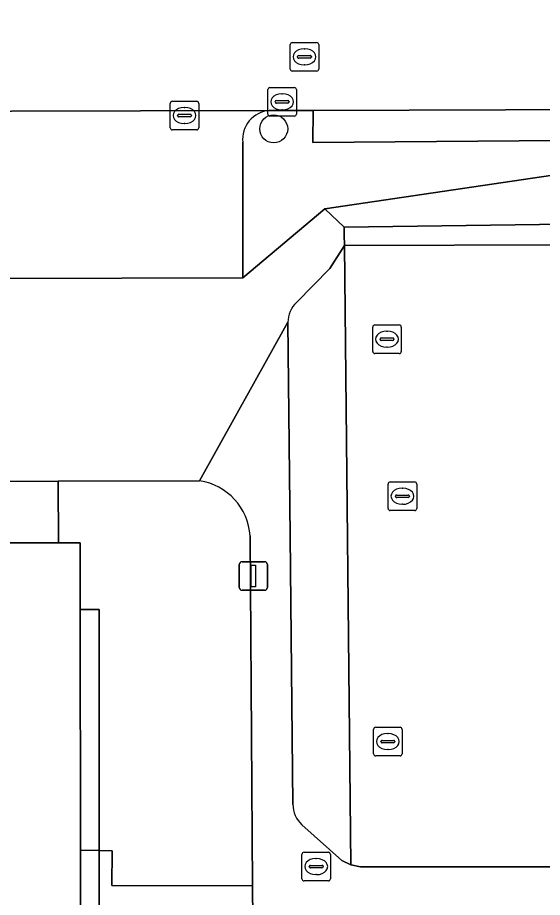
# Model space of a CAD drawing. Extents: x 160732 to 162107, y 387428 to 388479.
# Drawn here: x 161057.12 to 161075.5, y 387922.09 to 387952.86 of the extents above; entities that cross this region are included whole.
import ezdxf

# ---------------------------------------------------------------- set-up
doc = ezdxf.new("R2010")
doc.units = 0
for name, color, linetype in [('IMGEO_Boom', 7, 'Continuous'), ('IMGEO_Brandkraan', 7, 'Continuous'), ('IMGEO_Groenvoorziening', 7, 'Continuous'), ('IMGEO_Kolk', 7, 'Continuous'), ('IMGEO_Lichtmast', 7, 'Continuous'), ('IMGEO_Pand', 7, 'Continuous'), ('IMGEO_Parkeervlak_open', 7, 'Continuous'), ('IMGEO_Rijbaan_lokaal_open', 7, 'Continuous'), ('IMGEO_Rioolput', 7, 'Continuous'), ('IMGEO_Voetpad_open', 7, 'Continuous')]:
    doc.layers.add(name, color=color, linetype=linetype)

msp = doc.modelspace()

# ---------------------------------------------------------------- linework, layer by layer
at = {"layer": 'IMGEO_Boom'}
msp.add_circle((161066.088, 387948.972), 0.489, dxfattribs=at)
at = {"layer": 'IMGEO_Brandkraan'}
for p, q in [((161070.094, 387935.693), (161070.094, 387936.545)), ((161070.169, 387936.619), (161071.021, 387936.619)), ((161071.095, 387936.545), (161071.095, 387935.693)), ((161070.582, 387936.399), (161070.607, 387936.399)), ((161070.353, 387936.113), (161070.353, 387936.125)), ((161070.791, 387936.076), (161070.393, 387936.076)), ((161070.396, 387936.162), (161070.794, 387936.162)), ((161070.837, 387936.125), (161070.837, 387936.113)), ((161071.021, 387935.619), (161070.169, 387935.619)), ((161070.605, 387935.839), (161070.58, 387935.839))]:
    msp.add_line(p, q, dxfattribs=at)
for points in [[(161070.094, 387935.693), (161070.094, 387936.545)], [(161070.169, 387936.619), (161071.021, 387936.619)], [(161071.095, 387936.545), (161071.095, 387935.693)], [(161071.021, 387935.619), (161070.169, 387935.619)]]:
    msp.add_lwpolyline(points, dxfattribs=at)
for centre, radius, start, end in [((161070.171, 387936.543), 0.0765, 91.552, 178.448), ((161070.171, 387936.543), 0.0765, 91.552, 178.448), ((161071.019, 387936.543), 0.0765, 1.552, 88.448), ((161071.019, 387936.543), 0.0765, 1.552, 88.448), ((161070.393, 387936.122), 0.0403, 85.8775, 175.7526), ((161070.39, 387936.112), 0.0366, 178.938, 274.7102), ((161070.794, 387936.119), 0.043, 264.8664, 352.4533), ((161070.798, 387936.124), 0.0386, 1.7309, 96.639), ((161070.171, 387935.695), 0.0765, 181.552, 268.448), ((161070.171, 387935.695), 0.0765, 181.552, 268.448), ((161071.019, 387935.695), 0.0765, 271.552, 358.448), ((161071.019, 387935.695), 0.0765, 271.552, 358.448)]:
    msp.add_arc(centre, radius, start, end, dxfattribs=at)
for centre, major_axis, ratio, start_param, end_param in [((161070.581, 387936.119), (-0.387, 0.002), 0.722429, 4.712389, 7.853982), ((161070.606, 387936.119), (-0.39, 0.002), 0.717154, 1.570796, 4.712389)]:
    msp.add_ellipse(centre, major_axis=major_axis, ratio=ratio, start_param=start_param, end_param=end_param, dxfattribs=at)
at = {"layer": 'IMGEO_Groenvoorziening'}
msp.add_lwpolyline([(161063.494, 387936.665), (161058.542, 387936.652), (161058.548, 387934.488), (161059.313, 387934.489), (161059.315, 387932.154), (161059.97, 387932.155), (161059.977, 387923.722), (161060.431, 387923.714), (161060.421, 387922.505), (161065.347, 387922.488), (161065.263, 387934.732)], dxfattribs=at)
msp.add_lwpolyline([(161059.315, 387932.154), (161059.323, 387923.734), (161059.977, 387923.722), (161059.97, 387932.155)], close=True, dxfattribs=at)
msp.add_arc((161063.167, 387934.59), 2.1, 3.8744, 81.0525, dxfattribs=at)
at = {"layer": 'IMGEO_Kolk'}
for p, q in [((161062.464, 387949.012), (161062.464, 387949.864)), ((161062.539, 387949.938), (161063.391, 387949.938)), ((161063.465, 387949.864), (161063.465, 387949.012)), ((161062.723, 387949.432), (161062.723, 387949.444)), ((161062.766, 387949.481), (161063.164, 387949.481)), ((161062.952, 387949.718), (161062.977, 387949.718)), ((161063.207, 387949.444), (161063.207, 387949.432)), ((161063.161, 387949.395), (161062.763, 387949.395)), ((161062.975, 387949.158), (161062.95, 387949.158)), ((161063.391, 387948.938), (161062.539, 387948.938)), ((161069.629, 387942.113), (161070.481, 387942.113)), ((161069.554, 387941.187), (161069.554, 387942.039)), ((161070.042, 387941.893), (161070.067, 387941.893)), ((161070.555, 387942.039), (161070.555, 387941.187)), ((161069.813, 387941.607), (161069.813, 387941.619)), ((161070.251, 387941.57), (161069.853, 387941.57)), ((161069.856, 387941.656), (161070.254, 387941.656)), ((161070.297, 387941.619), (161070.297, 387941.607)), ((161070.065, 387941.333), (161070.04, 387941.333)), ((161070.481, 387941.113), (161069.629, 387941.113)), ((161069.584, 387927.112), (161069.584, 387927.964)), ((161069.659, 387928.038), (161070.511, 387928.038)), ((161070.585, 387927.964), (161070.585, 387927.112)), ((161069.886, 387927.581), (161070.284, 387927.581)), ((161070.072, 387927.818), (161070.097, 387927.818)), ((161069.843, 387927.532), (161069.843, 387927.544)), ((161070.281, 387927.495), (161069.883, 387927.495)), ((161070.327, 387927.544), (161070.327, 387927.532)), ((161070.511, 387927.038), (161069.659, 387927.038)), ((161070.095, 387927.258), (161070.07, 387927.258))]:
    msp.add_line(p, q, dxfattribs=at)
for points in [[(161062.464, 387949.012), (161062.464, 387949.864)], [(161062.539, 387949.938), (161063.391, 387949.938)], [(161063.465, 387949.864), (161063.465, 387949.012)], [(161063.391, 387948.938), (161062.539, 387948.938)], [(161069.629, 387942.113), (161070.481, 387942.113)], [(161069.554, 387941.187), (161069.554, 387942.039)], [(161070.555, 387942.039), (161070.555, 387941.187)], [(161070.481, 387941.113), (161069.629, 387941.113)], [(161069.584, 387927.112), (161069.584, 387927.964)], [(161069.659, 387928.038), (161070.511, 387928.038)], [(161070.585, 387927.964), (161070.585, 387927.112)], [(161070.511, 387927.038), (161069.659, 387927.038)]]:
    msp.add_lwpolyline(points, dxfattribs=at)
for centre, radius, start, end in [((161062.541, 387949.862), 0.0765, 91.552, 178.448), ((161062.541, 387949.862), 0.0765, 91.552, 178.448), ((161063.389, 387949.862), 0.0765, 1.552, 88.448), ((161063.389, 387949.862), 0.0765, 1.552, 88.448), ((161062.763, 387949.441), 0.0403, 85.8775, 175.7526), ((161062.76, 387949.431), 0.0366, 178.938, 274.7102), ((161063.164, 387949.438), 0.043, 264.8664, 352.4533), ((161063.168, 387949.443), 0.0386, 1.7309, 96.639), ((161062.541, 387949.014), 0.0765, 181.552, 268.448), ((161062.541, 387949.014), 0.0765, 181.552, 268.448), ((161063.389, 387949.014), 0.0765, 271.552, 358.448), ((161063.389, 387949.014), 0.0765, 271.552, 358.448), ((161069.631, 387942.037), 0.0765, 91.552, 178.448), ((161069.631, 387942.037), 0.0765, 91.552, 178.448), ((161070.479, 387942.037), 0.0765, 1.552, 88.448), ((161070.479, 387942.037), 0.0765, 1.552, 88.448), ((161069.853, 387941.616), 0.0403, 85.8775, 175.7526), ((161069.85, 387941.606), 0.0366, 178.938, 274.7102), ((161070.254, 387941.613), 0.043, 264.8664, 352.4533), ((161070.258, 387941.618), 0.0386, 1.7309, 96.639), ((161069.631, 387941.189), 0.0765, 181.552, 268.448), ((161069.631, 387941.189), 0.0765, 181.552, 268.448), ((161070.479, 387941.189), 0.0765, 271.552, 358.448), ((161070.479, 387941.189), 0.0765, 271.552, 358.448), ((161069.661, 387927.962), 0.0765, 91.552, 178.448), ((161069.661, 387927.962), 0.0765, 91.552, 178.448), ((161070.509, 387927.962), 0.0765, 1.552, 88.448), ((161070.509, 387927.962), 0.0765, 1.552, 88.448), ((161069.883, 387927.541), 0.0403, 85.8775, 175.7526), ((161070.288, 387927.543), 0.0386, 1.7309, 96.639), ((161069.88, 387927.531), 0.0366, 178.938, 274.7102), ((161070.284, 387927.538), 0.043, 264.8664, 352.4533), ((161069.661, 387927.114), 0.0765, 181.552, 268.448), ((161069.661, 387927.114), 0.0765, 181.552, 268.448), ((161070.509, 387927.114), 0.0765, 271.552, 358.448), ((161070.509, 387927.114), 0.0765, 271.552, 358.448)]:
    msp.add_arc(centre, radius, start, end, dxfattribs=at)
for centre, major_axis, ratio, start_param, end_param in [((161062.951, 387949.438), (-0.387, 0.002), 0.722429, 4.712389, 7.853982), ((161062.976, 387949.438), (-0.39, 0.002), 0.717154, 1.570796, 4.712389), ((161070.041, 387941.613), (-0.387, 0.002), 0.722429, 4.712389, 7.853982), ((161070.066, 387941.613), (-0.39, 0.002), 0.717154, 1.570796, 4.712389), ((161070.071, 387927.538), (-0.387, 0.002), 0.722429, 4.712389, 7.853982), ((161070.096, 387927.538), (-0.39, 0.002), 0.717154, 1.570796, 4.712389)]:
    msp.add_ellipse(centre, major_axis=major_axis, ratio=ratio, start_param=start_param, end_param=end_param, dxfattribs=at)
at = {"layer": 'IMGEO_Lichtmast'}
for p, q in [((161064.979, 387933.831), (161065.769, 387933.831)), ((161065.769, 387933.831), (161064.979, 387933.831)), ((161064.879, 387932.931), (161064.879, 387933.731)), ((161064.879, 387933.731), (161064.879, 387932.931)), ((161065.869, 387933.731), (161065.869, 387932.931)), ((161065.869, 387932.931), (161065.869, 387933.731)), ((161065.769, 387932.831), (161064.979, 387932.831)), ((161064.979, 387932.831), (161065.769, 387932.831))]:
    msp.add_line(p, q, dxfattribs=at)
msp.add_lwpolyline([(161065.299, 387933.706), (161065.449, 387933.706), (161065.449, 387932.956), (161065.299, 387932.956), (161065.299, 387933.706)], dxfattribs=at)
for centre, start, end in [((161064.979, 387933.731), 90, 180), ((161064.979, 387933.731), 90, 180), ((161065.769, 387933.731), 0, 90), ((161065.769, 387933.731), 360, 90), ((161064.979, 387932.931), 180, 270), ((161064.979, 387932.931), 180, 270), ((161065.769, 387932.931), 270, 0), ((161065.769, 387932.931), 270, 0)]:
    msp.add_arc(centre, 0.1, start, end, dxfattribs=at)
at = {"layer": 'IMGEO_Pand'}
msp.add_lwpolyline([(161059.323, 387923.734), (161059.315, 387932.154), (161059.313, 387934.489), (161058.548, 387934.488), (161054.475, 387934.485), (161053.227, 387934.484), (161053.23, 387931.409), (161042.372, 387931.399), (161038.295, 387931.395), (161038.312, 387912.581), (161042.505, 387912.585), (161053.302, 387912.594), (161053.304, 387909.581), (161059.335, 387909.587), (161059.333, 387911.822), (161059.326, 387920.125)], close=True, dxfattribs=at)
at = {"layer": 'IMGEO_Parkeervlak_open'}
for points in [[(161065.931, 387949.61), (161034.358, 387949.531)], [(161035.309, 387948.462), (161035.35, 387943.68), (161065.007, 387943.759), (161065.007, 387948.502)], [(161067.077, 387924.63), (161068.476, 387923.383), (161068.793, 387923.226), (161068.564, 387944.888), (161068.051, 387944.087), (161066.886, 387942.903)], [(161066.583, 387942.206), (161066.662, 387934.732), (161066.761, 387925.342)]]:
    msp.add_lwpolyline(points, dxfattribs=at)
for centre, radius, start, end in [((161065.997, 387948.615), 0.997, 93.8211, 186.5271), ((161067.561, 387942.195), 0.978, 133.6488, 179.3601), ((161067.682, 387925.325), 0.921, 178.9161, 228.9491)]:
    msp.add_arc(centre, radius, start, end, dxfattribs=at)
at = {"layer": 'IMGEO_Rijbaan_lokaal_open'}
msp.add_lwpolyline([(161034.358, 387949.531), (161065.931, 387949.61), (161067.466, 387949.615), (161077.57, 387949.644), (161148.632, 387949.743), (161149.664, 387949.751), (161149.674, 387954.744)], dxfattribs=at)
msp.add_lwpolyline([(161076.057, 387925.882), (161076.046, 387928.916), (161076.035, 387931.95), (161076.023, 387934.984), (161076.012, 387938.018), (161076.001, 387941.052), (161076.155, 387941.053), (161076.255, 387944.912), (161068.564, 387944.888), (161068.793, 387923.226), (161069.126, 387923.153), (161076.067, 387923.161)], close=True, dxfattribs=at)
at = {"layer": 'IMGEO_Rioolput'}
for p, q in [((161066.664, 387951.066), (161066.664, 387951.918)), ((161066.739, 387951.992), (161067.591, 387951.992)), ((161067.665, 387951.918), (161067.665, 387951.066)), ((161067.152, 387951.772), (161067.177, 387951.772)), ((161066.923, 387951.486), (161066.923, 387951.498)), ((161067.361, 387951.449), (161066.963, 387951.449)), ((161066.966, 387951.535), (161067.364, 387951.535)), ((161067.407, 387951.498), (161067.407, 387951.486)), ((161067.591, 387950.992), (161066.739, 387950.992)), ((161067.175, 387951.212), (161067.15, 387951.212)), ((161065.957, 387950.418), (161066.809, 387950.418)), ((161065.882, 387949.492), (161065.882, 387950.344)), ((161066.37, 387950.198), (161066.395, 387950.198)), ((161066.883, 387950.344), (161066.883, 387949.492)), ((161066.141, 387949.912), (161066.141, 387949.924)), ((161066.579, 387949.875), (161066.181, 387949.875)), ((161066.184, 387949.961), (161066.582, 387949.961)), ((161066.625, 387949.924), (161066.625, 387949.912)), ((161066.393, 387949.638), (161066.368, 387949.638)), ((161066.809, 387949.418), (161065.957, 387949.418)), ((161067.075, 387922.738), (161067.075, 387923.59)), ((161067.15, 387923.664), (161068.002, 387923.664)), ((161068.076, 387923.59), (161068.076, 387922.738)), ((161067.563, 387923.444), (161067.588, 387923.444)), ((161067.334, 387923.158), (161067.334, 387923.17)), ((161067.772, 387923.121), (161067.374, 387923.121)), ((161067.377, 387923.207), (161067.775, 387923.207)), ((161067.818, 387923.17), (161067.818, 387923.158)), ((161068.002, 387922.664), (161067.15, 387922.664)), ((161067.586, 387922.884), (161067.561, 387922.884))]:
    msp.add_line(p, q, dxfattribs=at)
for points in [[(161066.664, 387951.066), (161066.664, 387951.918)], [(161066.739, 387951.992), (161067.591, 387951.992)], [(161067.665, 387951.918), (161067.665, 387951.066)], [(161067.591, 387950.992), (161066.739, 387950.992)], [(161065.957, 387950.418), (161066.809, 387950.418)], [(161065.882, 387949.492), (161065.882, 387950.344)], [(161066.883, 387950.344), (161066.883, 387949.492)], [(161066.809, 387949.418), (161065.957, 387949.418)], [(161067.075, 387922.738), (161067.075, 387923.59)], [(161067.15, 387923.664), (161068.002, 387923.664)], [(161068.076, 387923.59), (161068.076, 387922.738)], [(161068.002, 387922.664), (161067.15, 387922.664)]]:
    msp.add_lwpolyline(points, dxfattribs=at)
for centre, radius, start, end in [((161066.741, 387951.916), 0.0765, 91.552, 178.448), ((161066.741, 387951.916), 0.0765, 91.552, 178.448), ((161067.589, 387951.916), 0.0765, 1.552, 88.448), ((161067.589, 387951.916), 0.0765, 1.552, 88.448), ((161066.963, 387951.495), 0.0403, 85.8775, 175.7526), ((161066.96, 387951.485), 0.0366, 178.938, 274.7102), ((161067.364, 387951.492), 0.043, 264.8664, 352.4533), ((161067.368, 387951.497), 0.0386, 1.7309, 96.639), ((161066.741, 387951.068), 0.0765, 181.552, 268.448), ((161066.741, 387951.068), 0.0765, 181.552, 268.448), ((161067.589, 387951.068), 0.0765, 271.552, 358.448), ((161067.589, 387951.068), 0.0765, 271.552, 358.448), ((161065.959, 387950.342), 0.0765, 91.552, 178.448), ((161065.959, 387950.342), 0.0765, 91.552, 178.448), ((161066.807, 387950.342), 0.0765, 1.552, 88.448), ((161066.807, 387950.342), 0.0765, 1.552, 88.448), ((161066.181, 387949.921), 0.0403, 85.8775, 175.7526), ((161066.178, 387949.911), 0.0366, 178.938, 274.7102), ((161066.582, 387949.918), 0.043, 264.8664, 352.4533), ((161066.586, 387949.923), 0.0386, 1.7309, 96.639), ((161065.959, 387949.494), 0.0765, 181.552, 268.448), ((161065.959, 387949.494), 0.0765, 181.552, 268.448), ((161066.807, 387949.494), 0.0765, 271.552, 358.448), ((161066.807, 387949.494), 0.0765, 271.552, 358.448), ((161067.152, 387923.588), 0.0765, 91.552, 178.448), ((161067.152, 387923.588), 0.0765, 91.552, 178.448), ((161068, 387923.588), 0.0765, 1.552, 88.448), ((161068, 387923.588), 0.0765, 1.552, 88.448), ((161067.374, 387923.167), 0.0403, 85.8775, 175.7526), ((161067.371, 387923.157), 0.0366, 178.938, 274.7102), ((161067.775, 387923.164), 0.043, 264.8664, 352.4533), ((161067.779, 387923.169), 0.0386, 1.7309, 96.639), ((161067.152, 387922.74), 0.0765, 181.552, 268.448), ((161067.152, 387922.74), 0.0765, 181.552, 268.448), ((161068, 387922.74), 0.0765, 271.552, 358.448), ((161068, 387922.74), 0.0765, 271.552, 358.448)]:
    msp.add_arc(centre, radius, start, end, dxfattribs=at)
for centre, major_axis, ratio, start_param, end_param in [((161067.151, 387951.492), (-0.387, 0.002), 0.722429, 4.712389, 7.853982), ((161067.176, 387951.492), (-0.39, 0.002), 0.717154, 1.570796, 4.712389), ((161066.369, 387949.918), (-0.387, 0.002), 0.722429, 4.712389, 7.853982), ((161066.394, 387949.918), (-0.39, 0.002), 0.717154, 1.570796, 4.712389), ((161067.562, 387923.164), (-0.387, 0.002), 0.722429, 4.712389, 7.853982), ((161067.587, 387923.164), (-0.39, 0.002), 0.717154, 1.570796, 4.712389)]:
    msp.add_ellipse(centre, major_axis=major_axis, ratio=ratio, start_param=start_param, end_param=end_param, dxfattribs=at)
at = {"layer": 'IMGEO_Voetpad_open'}
for points in [[(161009.997, 387963.415), (161010.109, 387952.836), (161010.122, 387951.306), (161010.145, 387948.657), (161010.243, 387938.657), (161019.138, 387938.676), (161035.174, 387938.711), (161035.195, 387936.589), (161049.092, 387936.626), (161058.542, 387936.652), (161063.494, 387936.665), (161066.583, 387942.206)], [(161077.57, 387949.644), (161077.563, 387948.579), (161067.459, 387948.499), (161067.466, 387949.615), (161065.931, 387949.61)], [(161065.007, 387948.502), (161065.007, 387943.759), (161067.879, 387946.171), (161079.972, 387947.954), (161078.903, 387949.053)], [(161066.886, 387942.903), (161068.051, 387944.087), (161068.564, 387944.888), (161068.555, 387945.268), (161068.549, 387945.535), (161067.879, 387946.171), (161065.007, 387943.759), (161035.35, 387943.68), (161035.309, 387948.462)], [(161079.972, 387947.954), (161067.879, 387946.171), (161068.549, 387945.535), (161076.252, 387945.633), (161122.165, 387945.783), (161121.898, 387946.643), (161121.902, 387947.745)], [(161066.761, 387925.342), (161066.662, 387934.732), (161066.583, 387942.206), (161063.494, 387936.665)], [(161065.263, 387934.732), (161065.347, 387922.488), (161065.355, 387921.319), (161065.436, 387909.613), (161065.212, 387908.27), (161072.472, 387908.32), (161085.132, 387861.629), (161089.6, 387856.737), (161072.802, 387918.618)], [(161074.094, 387921.527), (161076.139, 387921.521), (161076.144, 387921.645), (161076.189, 387922.848), (161076.068, 387922.848), (161076.067, 387923.161), (161069.126, 387923.153), (161068.793, 387923.226), (161068.476, 387923.383), (161067.077, 387924.63)]]:
    msp.add_lwpolyline(points, dxfattribs=at)
for points in [[(161077.57, 387949.644), (161067.466, 387949.615), (161067.459, 387948.499), (161077.563, 387948.579)], [(161068.549, 387945.535), (161068.555, 387945.268), (161068.564, 387944.888), (161076.255, 387944.912), (161076.252, 387945.633)], [(161058.542, 387936.652), (161049.092, 387936.626), (161049.095, 387932.178), (161050.315, 387932.179), (161050.312, 387936.438), (161054.473, 387936.441), (161054.475, 387934.485), (161058.548, 387934.488)], [(161059.977, 387923.722), (161059.323, 387923.734), (161059.326, 387920.125), (161059.98, 387920.149)], [(161065.347, 387922.488), (161060.421, 387922.505), (161060.431, 387923.714), (161059.977, 387923.722), (161059.98, 387920.149), (161060.437, 387920.165), (161060.469, 387921.346), (161065.355, 387921.319)]]:
    msp.add_lwpolyline(points, close=True, dxfattribs=at)
for centre, radius, start, end in [((161065.997, 387948.615), 0.997, 93.8211, 186.5271), ((161067.561, 387942.195), 0.978, 133.6488, 179.3601), ((161063.167, 387934.59), 2.1, 3.8744, 81.0525), ((161067.682, 387925.325), 0.921, 178.9161, 228.9491)]:
    msp.add_arc(centre, radius, start, end, dxfattribs=at)

doc.saveas('drawing.dxf')
